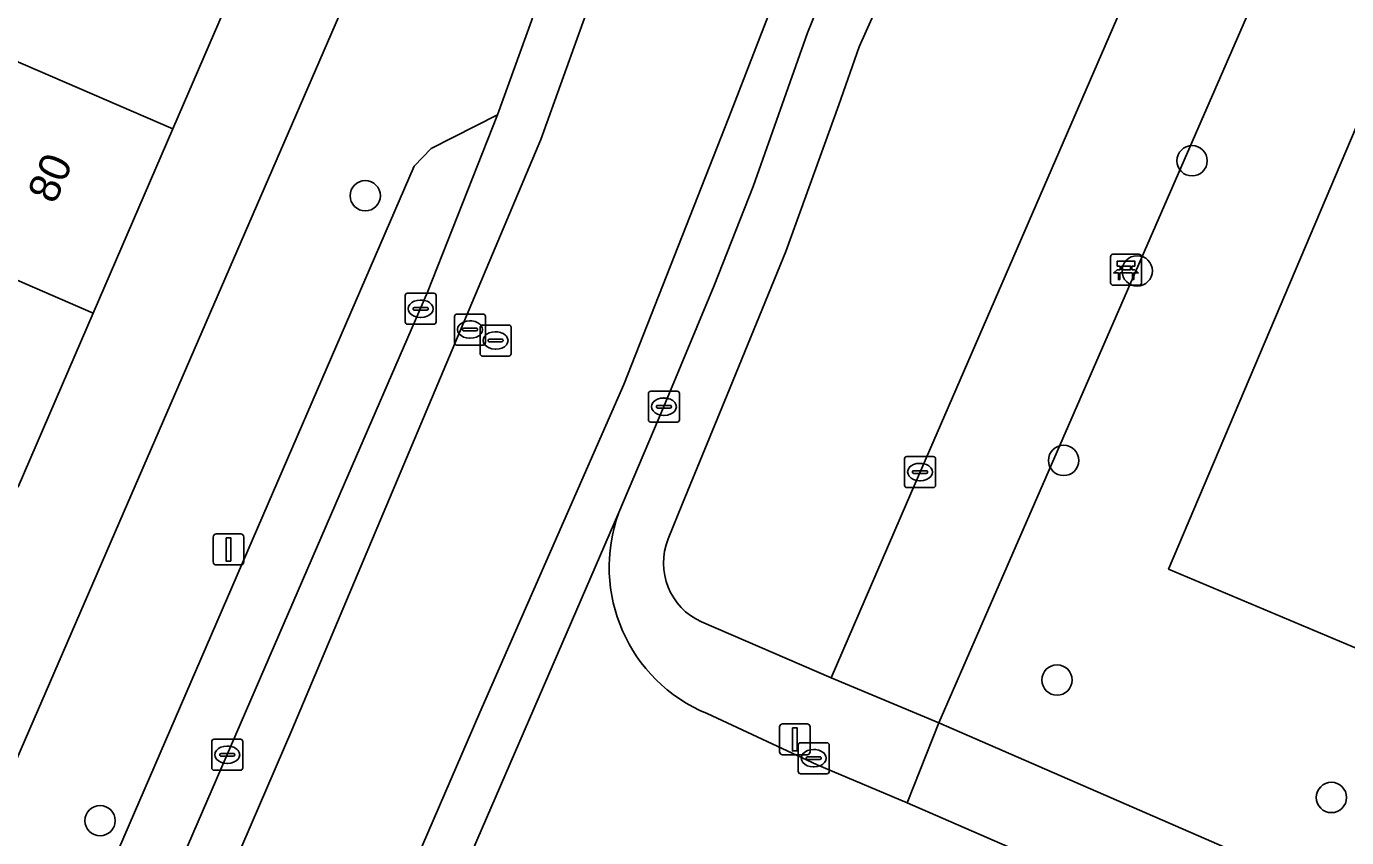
# Model space of a CAD drawing. Extents: x 162803 to 163818, y 381639 to 382475.
# Drawn here: x 163434.41 to 163477.02, y 381989.23 to 382015.39 of the extents above; entities that cross this region are included whole.
import ezdxf

# ---------------------------------------------------------------- set-up
doc = ezdxf.new("R2010")
doc.units = 0
for name, color, linetype in [('IMGEO_Bank', 7, 'Continuous'), ('IMGEO_Berm_groen', 7, 'Continuous'), ('IMGEO_Boom', 7, 'Continuous'), ('IMGEO_Erf', 7, 'Continuous'), ('IMGEO_Kolk', 7, 'Continuous'), ('IMGEO_Lichtmast', 7, 'Continuous'), ('IMGEO_Pand', 7, 'Continuous'), ('IMGEO_Pand_nummerreeks', 7, 'Continuous'), ('IMGEO_Parkeervlak_open', 7, 'Continuous'), ('IMGEO_Rijbaan_lokaal_gesloten', 7, 'Continuous'), ('IMGEO_Rijbaan_lokaal_open', 7, 'Continuous'), ('IMGEO_Rioolput', 7, 'Continuous'), ('IMGEO_Voetpad_open', 7, 'Continuous')]:
    doc.layers.add(name, color=color, linetype=linetype)

msp = doc.modelspace()

# ---------------------------------------------------------------- linework, layer by layer
at = {"layer": 'IMGEO_Bank'}
for p, q in [((163469.398, 382007.119), (163469.398, 382007.96)), ((163469.398, 382007.96), (163469.398, 382007.119)), ((163469.473, 382008.044), (163470.314, 382008.044)), ((163470.314, 382008.044), (163469.473, 382008.044)), ((163470.398, 382007.969), (163470.398, 382007.128)), ((163470.398, 382007.128), (163470.398, 382007.969)), ((163470.095, 382007.442), (163469.702, 382007.442)), ((163469.707, 382007.55), (163469.707, 382007.656)), ((163469.751, 382007.656), (163469.751, 382007.55)), ((163470.039, 382007.662), (163469.757, 382007.662)), ((163469.757, 382007.544), (163470.039, 382007.544)), ((163470.045, 382007.55), (163470.045, 382007.656)), ((163470.089, 382007.656), (163470.089, 382007.55)), ((163470.323, 382007.044), (163469.482, 382007.044)), ((163469.482, 382007.044), (163470.323, 382007.044))]:
    msp.add_line(p, q, dxfattribs=at)
for points in [[(163469.701, 382007.662), (163469.615, 382007.662), (163469.615, 382007.823), (163470.178, 382007.823), (163470.178, 382007.662), (163470.095, 382007.662)], [(163469.645, 382007.442), (163469.503, 382007.442), (163469.615, 382007.544), (163469.701, 382007.544)], [(163469.695, 382007.435), (163469.695, 382007.228), (163469.652, 382007.228), (163469.652, 382007.435)], [(163470.095, 382007.544), (163470.178, 382007.544), (163470.29, 382007.442), (163470.151, 382007.442)], [(163470.145, 382007.435), (163470.145, 382007.228), (163470.101, 382007.228), (163470.101, 382007.435)]]:
    msp.add_lwpolyline(points, dxfattribs=at)
for centre, radius, start, end in [((163469.476, 382007.966), 0.0779, 92.4484, 184.2845), ((163469.476, 382007.966), 0.0779, 92.4484, 184.2845), ((163470.32, 382007.966), 0.0779, 2.4484, 94.2845), ((163470.32, 382007.966), 0.0779, 2.4484, 94.2845), ((163469.645, 382007.435), 0.00671, 2.8957, 87.1043), ((163469.702, 382007.435), 0.00671, 92.8957, 177.1043), ((163469.7, 382007.655), 0.00671, 2.8957, 87.1043), ((163469.7, 382007.551), 0.00671, 272.8957, 357.1043), ((163469.757, 382007.655), 0.00671, 92.8957, 177.1043), ((163469.757, 382007.551), 0.00671, 182.8957, 267.1043), ((163470.039, 382007.655), 0.00671, 2.8957, 87.1043), ((163470.039, 382007.551), 0.00671, 272.8957, 357.1043), ((163470.096, 382007.655), 0.00671, 92.8957, 177.1043), ((163470.096, 382007.551), 0.00671, 182.8957, 267.1043), ((163470.094, 382007.435), 0.00671, 2.8957, 87.1043), ((163470.151, 382007.435), 0.00671, 92.8957, 177.1043), ((163469.476, 382007.122), 0.0779, 182.4484, 274.2845), ((163469.476, 382007.122), 0.0779, 182.4484, 274.2845), ((163470.32, 382007.122), 0.0779, 272.4484, 4.2845), ((163470.32, 382007.122), 0.0779, 272.4484, 4.2845)]:
    msp.add_arc(centre, radius, start, end, dxfattribs=at)
at = {"layer": 'IMGEO_Berm_groen'}
for points in [[(163456.197, 381996.188), (163460.376, 381994.381), (163462.026, 381998.188), (163462.811, 382000), (163474.909, 382027.861)], [(163464.657, 382022.012), (163462.923, 382018.402), (163461.287, 382014.731), (163460.625, 382012.866), (163458.915, 382008.137), (163457.021, 382003.505), (163455.585, 382000), (163455.12, 381998.865)]]:
    msp.add_lwpolyline(points, dxfattribs=at)
msp.add_arc((163457.05, 381998.086), 2.081, 158.0246, 245.8068, dxfattribs=at)
at = {"layer": 'IMGEO_Boom'}
for centre in [(163472.029, 382011.058), (163445.345, 382009.931), (163470.258, 382007.507), (163467.883, 382001.393), (163467.67, 381994.311), (163476.526, 381990.523), (163436.786, 381989.775)]:
    msp.add_circle(centre, 0.489, dxfattribs=at)
at = {"layer": 'IMGEO_Erf'}
msp.add_lwpolyline([(163415.261, 381948.361), (163437.67, 382000), (163445.009, 382016.913), (163441.794, 382018.234), (163439.136, 382012.084), (163436.568, 382006.144), (163434.146, 382000.54)], dxfattribs=at)
at = {"layer": 'IMGEO_Kolk'}
for p, q in [((163446.632, 382005.86), (163446.632, 382006.712)), ((163446.707, 382006.786), (163447.559, 382006.786)), ((163447.12, 382006.566), (163447.145, 382006.566)), ((163447.633, 382006.712), (163447.633, 382005.86)), ((163446.891, 382006.28), (163446.891, 382006.292)), ((163447.329, 382006.243), (163446.931, 382006.243)), ((163446.934, 382006.329), (163447.332, 382006.329)), ((163447.375, 382006.292), (163447.375, 382006.28)), ((163447.559, 382005.786), (163446.707, 382005.786)), ((163447.143, 382006.006), (163447.118, 382006.006)), ((163454.483, 382002.702), (163454.483, 382003.554)), ((163454.558, 382003.628), (163455.41, 382003.628)), ((163455.484, 382003.554), (163455.484, 382002.702)), ((163454.742, 382003.122), (163454.742, 382003.134)), ((163454.785, 382003.171), (163455.183, 382003.171)), ((163454.971, 382003.408), (163454.996, 382003.408)), ((163455.226, 382003.134), (163455.226, 382003.122)), ((163455.18, 382003.085), (163454.782, 382003.085)), ((163454.994, 382002.848), (163454.969, 382002.848)), ((163455.41, 382002.628), (163454.558, 382002.628)), ((163462.748, 382000.594), (163462.748, 382001.446)), ((163462.823, 382001.52), (163463.675, 382001.52)), ((163463.749, 382001.446), (163463.749, 382000.594)), ((163463.007, 382001.014), (163463.007, 382001.026)), ((163463.05, 382001.063), (163463.448, 382001.063)), ((163463.236, 382001.3), (163463.261, 382001.3)), ((163463.491, 382001.026), (163463.491, 382001.014)), ((163463.445, 382000.977), (163463.047, 382000.977)), ((163463.259, 382000.74), (163463.234, 382000.74)), ((163463.675, 382000.52), (163462.823, 382000.52)), ((163440.39, 381991.474), (163440.39, 381992.326)), ((163440.465, 381992.4), (163441.317, 381992.4)), ((163440.878, 381992.18), (163440.903, 381992.18)), ((163441.391, 381992.326), (163441.391, 381991.474)), ((163459.318, 381991.364), (163459.318, 381992.216)), ((163459.393, 381992.29), (163460.245, 381992.29)), ((163459.806, 381992.07), (163459.831, 381992.07)), ((163460.319, 381992.216), (163460.319, 381991.364)), ((163440.649, 381991.894), (163440.649, 381991.906)), ((163441.087, 381991.857), (163440.689, 381991.857)), ((163440.692, 381991.943), (163441.09, 381991.943)), ((163440.901, 381991.62), (163440.876, 381991.62)), ((163441.133, 381991.906), (163441.133, 381991.894)), ((163459.577, 381991.784), (163459.577, 381991.796)), ((163460.015, 381991.747), (163459.617, 381991.747)), ((163459.62, 381991.833), (163460.018, 381991.833)), ((163460.061, 381991.796), (163460.061, 381991.784)), ((163441.317, 381991.4), (163440.465, 381991.4)), ((163460.245, 381991.29), (163459.393, 381991.29)), ((163459.829, 381991.51), (163459.804, 381991.51))]:
    msp.add_line(p, q, dxfattribs=at)
for points in [[(163446.632, 382005.86), (163446.632, 382006.712)], [(163446.707, 382006.786), (163447.559, 382006.786)], [(163447.633, 382006.712), (163447.633, 382005.86)], [(163447.559, 382005.786), (163446.707, 382005.786)], [(163454.483, 382002.702), (163454.483, 382003.554)], [(163454.558, 382003.628), (163455.41, 382003.628)], [(163455.484, 382003.554), (163455.484, 382002.702)], [(163455.41, 382002.628), (163454.558, 382002.628)], [(163462.748, 382000.594), (163462.748, 382001.446)], [(163462.823, 382001.52), (163463.675, 382001.52)], [(163463.749, 382001.446), (163463.749, 382000.594)], [(163463.675, 382000.52), (163462.823, 382000.52)], [(163440.39, 381991.474), (163440.39, 381992.326)], [(163440.465, 381992.4), (163441.317, 381992.4)], [(163441.391, 381992.326), (163441.391, 381991.474)], [(163459.318, 381991.364), (163459.318, 381992.216)], [(163459.393, 381992.29), (163460.245, 381992.29)], [(163460.319, 381992.216), (163460.319, 381991.364)], [(163441.317, 381991.4), (163440.465, 381991.4)], [(163460.245, 381991.29), (163459.393, 381991.29)]]:
    msp.add_lwpolyline(points, dxfattribs=at)
for centre, radius, start, end in [((163446.709, 382006.71), 0.0765, 91.552, 178.448), ((163446.709, 382006.71), 0.0765, 91.552, 178.448), ((163447.557, 382006.71), 0.0765, 1.552, 88.448), ((163447.557, 382006.71), 0.0765, 1.552, 88.448), ((163446.931, 382006.289), 0.0403, 85.8775, 175.7526), ((163446.928, 382006.279), 0.0366, 178.938, 274.7102), ((163447.332, 382006.286), 0.043, 264.8664, 352.4533), ((163447.336, 382006.291), 0.0386, 1.7309, 96.639), ((163446.709, 382005.862), 0.0765, 181.552, 268.448), ((163446.709, 382005.862), 0.0765, 181.552, 268.448), ((163447.557, 382005.862), 0.0765, 271.552, 358.448), ((163447.557, 382005.862), 0.0765, 271.552, 358.448), ((163454.56, 382003.552), 0.0765, 91.552, 178.448), ((163454.56, 382003.552), 0.0765, 91.552, 178.448), ((163455.408, 382003.552), 0.0765, 1.552, 88.448), ((163455.408, 382003.552), 0.0765, 1.552, 88.448), ((163454.782, 382003.131), 0.0403, 85.8775, 175.7526), ((163454.779, 382003.121), 0.0366, 178.938, 274.7102), ((163455.183, 382003.128), 0.043, 264.8664, 352.4533), ((163455.187, 382003.133), 0.0386, 1.7309, 96.639), ((163454.56, 382002.704), 0.0765, 181.552, 268.448), ((163454.56, 382002.704), 0.0765, 181.552, 268.448), ((163455.408, 382002.704), 0.0765, 271.552, 358.448), ((163455.408, 382002.704), 0.0765, 271.552, 358.448), ((163462.825, 382001.444), 0.0765, 91.552, 178.448), ((163462.825, 382001.444), 0.0765, 91.552, 178.448), ((163463.673, 382001.444), 0.0765, 1.552, 88.448), ((163463.673, 382001.444), 0.0765, 1.552, 88.448), ((163463.047, 382001.023), 0.0403, 85.8775, 175.7526), ((163463.044, 382001.013), 0.0366, 178.938, 274.7102), ((163463.448, 382001.02), 0.043, 264.8664, 352.4533), ((163463.452, 382001.025), 0.0386, 1.7309, 96.639), ((163462.825, 382000.596), 0.0765, 181.552, 268.448), ((163462.825, 382000.596), 0.0765, 181.552, 268.448), ((163463.673, 382000.596), 0.0765, 271.552, 358.448), ((163463.673, 382000.596), 0.0765, 271.552, 358.448), ((163440.467, 381992.324), 0.0765, 91.552, 178.448), ((163440.467, 381992.324), 0.0765, 91.552, 178.448), ((163441.315, 381992.324), 0.0765, 1.552, 88.448), ((163441.315, 381992.324), 0.0765, 1.552, 88.448), ((163459.395, 381992.214), 0.0765, 91.552, 178.448), ((163459.395, 381992.214), 0.0765, 91.552, 178.448), ((163460.243, 381992.214), 0.0765, 1.552, 88.448), ((163460.243, 381992.214), 0.0765, 1.552, 88.448), ((163440.689, 381991.903), 0.0403, 85.8775, 175.7526), ((163440.686, 381991.893), 0.0366, 178.938, 274.7102), ((163441.09, 381991.9), 0.043, 264.8664, 352.4533), ((163441.094, 381991.905), 0.0386, 1.7309, 96.639), ((163459.617, 381991.793), 0.0403, 85.8775, 175.7526), ((163459.614, 381991.783), 0.0366, 178.938, 274.7102), ((163460.018, 381991.79), 0.043, 264.8664, 352.4533), ((163460.022, 381991.795), 0.0386, 1.7309, 96.639), ((163440.467, 381991.476), 0.0765, 181.552, 268.448), ((163440.467, 381991.476), 0.0765, 181.552, 268.448), ((163441.315, 381991.476), 0.0765, 271.552, 358.448), ((163441.315, 381991.476), 0.0765, 271.552, 358.448), ((163459.395, 381991.366), 0.0765, 181.552, 268.448), ((163459.395, 381991.366), 0.0765, 181.552, 268.448), ((163460.243, 381991.366), 0.0765, 271.552, 358.448), ((163460.243, 381991.366), 0.0765, 271.552, 358.448)]:
    msp.add_arc(centre, radius, start, end, dxfattribs=at)
for centre, major_axis, ratio, start_param, end_param in [((163447.119, 382006.286), (-0.387, 0.002), 0.722429, 4.712389, 7.853982), ((163447.144, 382006.286), (-0.39, 0.002), 0.717154, 1.570796, 4.712389), ((163454.97, 382003.128), (-0.387, 0.002), 0.722429, 4.712389, 7.853982), ((163454.995, 382003.128), (-0.39, 0.002), 0.717154, 1.570796, 4.712389), ((163463.235, 382001.02), (-0.387, 0.002), 0.722429, 4.712389, 7.853982), ((163463.26, 382001.02), (-0.39, 0.002), 0.717154, 1.570796, 4.712389), ((163440.877, 381991.9), (-0.387, 0.002), 0.722429, 4.712389, 7.853982), ((163440.902, 381991.9), (-0.39, 0.002), 0.717154, 1.570796, 4.712389), ((163459.805, 381991.79), (-0.387, 0.002), 0.722429, 4.712389, 7.853982), ((163459.83, 381991.79), (-0.39, 0.002), 0.717154, 1.570796, 4.712389)]:
    msp.add_ellipse(centre, major_axis=major_axis, ratio=ratio, start_param=start_param, end_param=end_param, dxfattribs=at)
at = {"layer": 'IMGEO_Lichtmast'}
for p, q in [((163440.435, 381998.123), (163440.435, 381998.923)), ((163440.435, 381998.923), (163440.435, 381998.123)), ((163440.535, 381999.023), (163441.325, 381999.023)), ((163441.325, 381999.023), (163440.535, 381999.023)), ((163441.425, 381998.923), (163441.425, 381998.123)), ((163441.425, 381998.123), (163441.425, 381998.923)), ((163441.325, 381998.023), (163440.535, 381998.023)), ((163440.535, 381998.023), (163441.325, 381998.023)), ((163458.812, 381992.898), (163459.602, 381992.898)), ((163459.602, 381992.898), (163458.812, 381992.898)), ((163458.712, 381991.998), (163458.712, 381992.798)), ((163458.712, 381992.798), (163458.712, 381991.998)), ((163459.702, 381992.798), (163459.702, 381991.998)), ((163459.702, 381991.998), (163459.702, 381992.798)), ((163459.602, 381991.898), (163458.812, 381991.898)), ((163458.812, 381991.898), (163459.602, 381991.898))]:
    msp.add_line(p, q, dxfattribs=at)
for points in [[(163440.855, 381998.898), (163441.005, 381998.898), (163441.005, 381998.148), (163440.855, 381998.148), (163440.855, 381998.898)], [(163459.132, 381992.773), (163459.282, 381992.773), (163459.282, 381992.023), (163459.132, 381992.023), (163459.132, 381992.773)]]:
    msp.add_lwpolyline(points, dxfattribs=at)
for centre, start, end in [((163440.535, 381998.923), 90, 180), ((163440.535, 381998.923), 90, 180), ((163441.325, 381998.923), 0, 90), ((163441.325, 381998.923), 360, 90), ((163440.535, 381998.123), 180, 270), ((163440.535, 381998.123), 180, 270), ((163441.325, 381998.123), 270, 0), ((163441.325, 381998.123), 270, 0), ((163458.812, 381992.798), 90, 180), ((163458.812, 381992.798), 90, 180), ((163459.602, 381992.798), 0, 90), ((163459.602, 381992.798), 360, 90), ((163458.812, 381991.998), 180, 270), ((163458.812, 381991.998), 180, 270), ((163459.602, 381991.998), 270, 0), ((163459.602, 381991.998), 270, 0)]:
    msp.add_arc(centre, 0.1, start, end, dxfattribs=at)
at = {"layer": 'IMGEO_Pand'}
for points in [[(163439.136, 382012.084), (163441.794, 382018.234), (163434.813, 382021.25), (163432.155, 382015.101)], [(163436.568, 382006.144), (163439.136, 382012.084), (163432.155, 382015.101), (163429.587, 382009.162)], [(163436.568, 382006.144), (163429.587, 382009.162), (163427.165, 382003.558), (163434.146, 382000.54)]]:
    msp.add_lwpolyline(points, close=True, dxfattribs=at)
msp.add_lwpolyline([(163478.63, 382015.207), (163471.27, 381997.887), (163497.638, 381986.791)], dxfattribs=at)
at = {"layer": 'IMGEO_Parkeervlak_open'}
msp.add_lwpolyline([(163449.61, 382012.542), (163447.467, 382011.45), (163446.924, 382010.886), (163442.21, 382000), (163421.084, 381951.215), (163421.068, 381950.433), (163421.928, 381948.171), (163444.392, 382000), (163447.348, 382006.821)], close=True, dxfattribs=at)
at = {"layer": 'IMGEO_Rijbaan_lokaal_gesloten'}
for points in [[(163403.398, 381901.092), (163423.149, 381946.753), (163442.972, 381992.695), (163451.013, 382011.748), (163453.553, 382018.806), (163457.574, 382031.579), (163457.618, 382031.669), (163456.14, 382032.294), (163455.987, 382032.057), (163455.311, 382030.085), (163454.05, 382026.481), (163450.707, 382015.578), (163449.61, 382012.542), (163447.348, 382006.821), (163444.392, 382000), (163421.928, 381948.171), (163421.397, 381947.003), (163420.132, 381944.148), (163413.671, 381929.232), (163412.342, 381925.941)], [(163412.004, 381907.726), (163431.05, 381951.693), (163449.038, 381993.259), (163453.694, 382003.844), (163457.08, 382012.454), (163459.619, 382019.017), (163461.877, 382023.605), (163464.722, 382028.665), (163457.618, 382031.669), (163457.574, 382031.579), (163453.553, 382018.806), (163451.013, 382011.748), (163442.972, 381992.695), (163423.149, 381946.753), (163403.398, 381901.092)], [(163464.855, 382026.022), (163465.999, 382028.125), (163464.722, 382028.665), (163461.877, 382023.605), (163459.619, 382019.017), (163457.08, 382012.454), (163453.694, 382003.844), (163449.038, 381993.259), (163431.05, 381951.693), (163412.004, 381907.726), (163394.228, 381866.23), (163390.489, 381857.832), (163387.456, 381851.551), (163383.033, 381843.676), (163380.997, 381839.984), (163379.217, 381836.772), (163388.531, 381831.246)], [(163386.919, 381847.797), (163388.624, 381850.595), (163390.76, 381854.593), (163415.161, 381910.87), (163415.513, 381911.701), (163428.395, 381941.649), (163430.131, 381945.733), (163435.996, 381959.252), (163447.726, 381986.331), (163453.528, 381999.71), (163453.677, 382000.069), (163454.983, 382003.129), (163456.608, 382007.035), (163457.866, 382010.228), (163459.612, 382015.187)]]:
    msp.add_lwpolyline(points, dxfattribs=at)
msp.add_arc((163550.301, 381977.989), 98.021, 150.65775, 157.69805, dxfattribs=at)
at = {"layer": 'IMGEO_Rijbaan_lokaal_open'}
for points in [[(163453.528, 381999.71), (163447.726, 381986.331)], [(163499.913, 381974.227), (163462.837, 381990.346), (163459.928, 381991.572), (163456.374, 381993.228)]]:
    msp.add_lwpolyline(points, dxfattribs=at)
msp.add_arc((163458.339, 381997.957), 5.121, 159.9767, 247.4322, dxfattribs=at)
at = {"layer": 'IMGEO_Rioolput'}
for p, q in [((163448.299, 382006.115), (163449.151, 382006.115)), ((163448.224, 382005.189), (163448.224, 382006.041)), ((163448.712, 382005.895), (163448.737, 382005.895)), ((163449.05, 382004.836), (163449.05, 382005.688)), ((163449.125, 382005.762), (163449.977, 382005.762)), ((163449.225, 382006.041), (163449.225, 382005.189)), ((163450.051, 382005.688), (163450.051, 382004.836)), ((163448.483, 382005.609), (163448.483, 382005.621)), ((163448.921, 382005.572), (163448.523, 382005.572)), ((163448.526, 382005.658), (163448.924, 382005.658)), ((163448.735, 382005.335), (163448.71, 382005.335)), ((163448.967, 382005.621), (163448.967, 382005.609)), ((163449.309, 382005.256), (163449.309, 382005.268)), ((163449.352, 382005.305), (163449.75, 382005.305)), ((163449.538, 382005.542), (163449.563, 382005.542)), ((163449.793, 382005.268), (163449.793, 382005.256)), ((163449.151, 382005.115), (163448.299, 382005.115)), ((163449.747, 382005.219), (163449.349, 382005.219)), ((163449.561, 382004.982), (163449.536, 382004.982)), ((163449.977, 382004.762), (163449.125, 382004.762))]:
    msp.add_line(p, q, dxfattribs=at)
for points in [[(163448.299, 382006.115), (163449.151, 382006.115)], [(163448.224, 382005.189), (163448.224, 382006.041)], [(163449.05, 382004.836), (163449.05, 382005.688)], [(163449.125, 382005.762), (163449.977, 382005.762)], [(163449.225, 382006.041), (163449.225, 382005.189)], [(163450.051, 382005.688), (163450.051, 382004.836)], [(163449.151, 382005.115), (163448.299, 382005.115)], [(163449.977, 382004.762), (163449.125, 382004.762)]]:
    msp.add_lwpolyline(points, dxfattribs=at)
for centre, radius, start, end in [((163448.301, 382006.039), 0.0765, 91.552, 178.448), ((163448.301, 382006.039), 0.0765, 91.552, 178.448), ((163449.149, 382006.039), 0.0765, 1.552, 88.448), ((163449.149, 382006.039), 0.0765, 1.552, 88.448), ((163449.127, 382005.686), 0.0765, 91.552, 178.448), ((163449.127, 382005.686), 0.0765, 91.552, 178.448), ((163449.975, 382005.686), 0.0765, 1.552, 88.448), ((163449.975, 382005.686), 0.0765, 1.552, 88.448), ((163448.523, 382005.618), 0.0403, 85.8775, 175.7526), ((163448.52, 382005.608), 0.0366, 178.938, 274.7102), ((163448.924, 382005.615), 0.043, 264.8664, 352.4533), ((163448.928, 382005.62), 0.0386, 1.7309, 96.639), ((163449.349, 382005.265), 0.0403, 85.8775, 175.7526), ((163449.346, 382005.255), 0.0366, 178.938, 274.7102), ((163449.75, 382005.262), 0.043, 264.8664, 352.4533), ((163449.754, 382005.267), 0.0386, 1.7309, 96.639), ((163448.301, 382005.191), 0.0765, 181.552, 268.448), ((163448.301, 382005.191), 0.0765, 181.552, 268.448), ((163449.127, 382004.838), 0.0765, 181.552, 268.448), ((163449.127, 382004.838), 0.0765, 181.552, 268.448), ((163449.149, 382005.191), 0.0765, 271.552, 358.448), ((163449.149, 382005.191), 0.0765, 271.552, 358.448), ((163449.975, 382004.838), 0.0765, 271.552, 358.448), ((163449.975, 382004.838), 0.0765, 271.552, 358.448)]:
    msp.add_arc(centre, radius, start, end, dxfattribs=at)
for centre, major_axis, ratio, start_param, end_param in [((163448.711, 382005.615), (-0.387, 0.002), 0.722429, 4.712389, 7.853982), ((163448.736, 382005.615), (-0.39, 0.002), 0.717154, 1.570796, 4.712389), ((163449.537, 382005.262), (-0.387, 0.002), 0.722429, 4.712389, 7.853982), ((163449.562, 382005.262), (-0.39, 0.002), 0.717154, 1.570796, 4.712389)]:
    msp.add_ellipse(centre, major_axis=major_axis, ratio=ratio, start_param=start_param, end_param=end_param, dxfattribs=at)
at = {"layer": 'IMGEO_Voetpad_open'}
for points in [[(163482.972, 382036.792), (163479.636, 382038.748), (163476.1, 382030.604), (163474.909, 382027.861), (163462.811, 382000), (163462.026, 381998.188), (163460.376, 381994.381), (163463.856, 381992.929), (163466.938, 382000), (163474.404, 382017.132)], [(163474.404, 382017.132), (163466.938, 382000), (163463.856, 381992.929), (163475.893, 381987.691), (163494.468, 381979.607), (163497.638, 381986.791), (163471.27, 381997.887), (163478.63, 382015.207)]]:
    msp.add_lwpolyline(points, close=True, dxfattribs=at)
for points in [[(163455.12, 381998.865), (163455.585, 382000), (163457.021, 382003.505), (163458.915, 382008.137), (163460.625, 382012.866), (163461.287, 382014.731), (163462.923, 382018.402), (163464.657, 382022.012)], [(163447.666, 382021.737), (163446.165, 382019.577), (163445.009, 382016.913), (163437.67, 382000), (163415.261, 381948.361), (163414.525, 381946.665), (163414.224, 381941.814)], [(163442.21, 382000), (163446.924, 382010.886), (163447.467, 382011.45), (163449.61, 382012.542), (163450.707, 382015.578)], [(163459.612, 382015.187), (163457.866, 382010.228), (163456.608, 382007.035), (163454.983, 382003.129), (163453.677, 382000.069), (163453.528, 381999.71)], [(163420.132, 381944.148), (163421.397, 381947.003), (163421.928, 381948.171), (163421.068, 381950.433), (163421.084, 381951.215), (163442.21, 382000)], [(163456.374, 381993.228), (163459.928, 381991.572), (163462.837, 381990.346), (163463.856, 381992.929), (163460.376, 381994.381), (163456.197, 381996.188)], [(163475.893, 381987.691), (163463.856, 381992.929), (163462.837, 381990.346), (163499.913, 381974.227), (163511.591, 381969.13), (163521.066, 381967.074), (163522.258, 381966.695), (163545.774, 381956.604), (163548.246, 381955.556), (163562.272, 381949.48), (163563.294, 381951.874), (163525.143, 381968.318)]]:
    msp.add_lwpolyline(points, dxfattribs=at)
for centre, radius, start, end in [((163550.301, 381977.989), 98.021, 150.65775, 157.69805), ((163458.339, 381997.957), 5.121, 159.9767, 247.4322), ((163457.05, 381998.086), 2.081, 158.0246, 245.8068)]:
    msp.add_arc(centre, radius, start, end, dxfattribs=at)

# ---------------------------------------------------------------- texts
at = {"layer": 'IMGEO_Pand_nummerreeks'}
msp.add_text('80', height=1, rotation=66.6226, dxfattribs=at).set_placement((163435.33, 382009.631))

doc.saveas('drawing.dxf')
